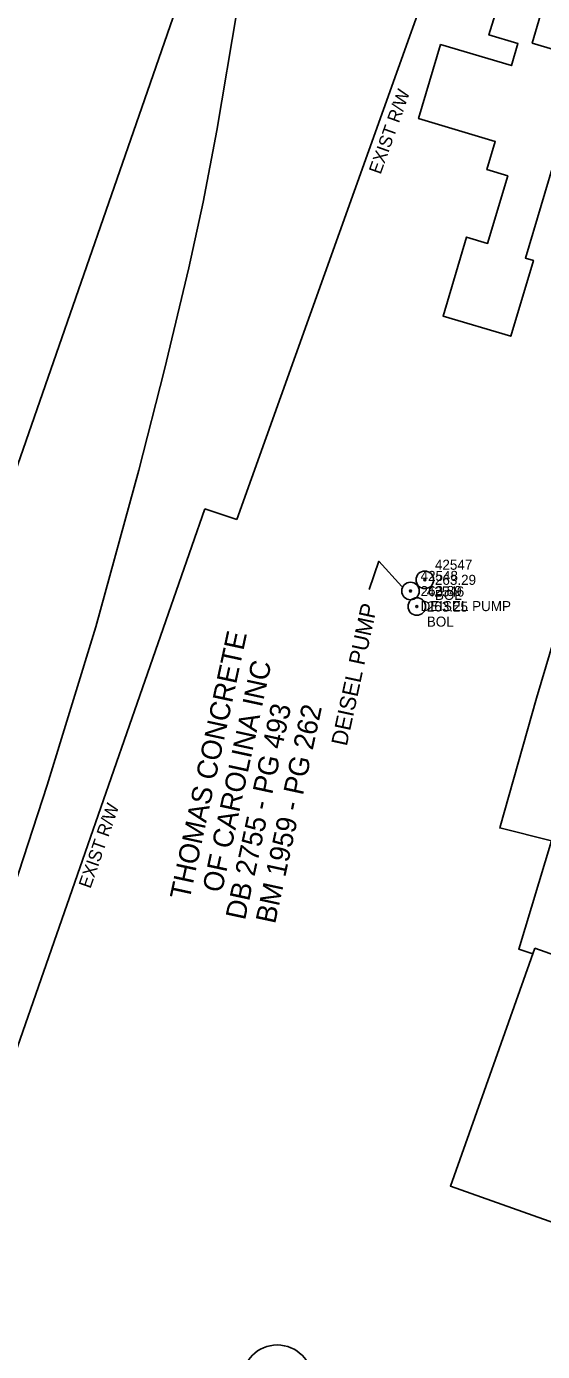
# Model space of a CAD drawing. Extents: x 2100323 to 2109811, y 740376 to 749755.
# Drawn here: x 2105886.9 to 2106015.2, y 744480.9 to 744810.5 of the extents above; entities that cross this region are included whole.
import ezdxf

# ---------------------------------------------------------------- set-up
doc = ezdxf.new("R2010")
doc.units = 0
for name, color, linetype in [('Exist Building', 7, 'Continuous'), ('Exist Other Culture Area Outline', 7, 'Continuous'), ('Exist Other Culture Sign CELL', 7, 'Continuous'), ('Exist Other Culture Sign Cogo Comment', 7, 'Continuous'), ('Exist Other Culture Sign Cogo Elevation', 7, 'Continuous'), ('Exist Other Culture Sign Cogo Number', 7, 'Continuous'), ('Exist Other Culture Sign Leader', 7, 'Continuous'), ('Exist Other Culture Sign Text', 7, 'Continuous'), ('Exist Property Deed Book Text', 7, 'Continuous'), ('Exist Property Owner Number CELL', 7, 'Continuous'), ('Exist Property Owner Text', 7, 'Continuous'), ('Exist Railroads Standard Gauge', 7, 'Continuous'), ('Exist Right of Way Line', 7, 'Continuous'), ('Exist Right of Way Line Text', 7, 'Continuous'), ('Exist Roads EOP Other', 7, 'Continuous')]:
    doc.layers.add(name, color=color, linetype=linetype)

msp = doc.modelspace()

# ---------------------------------------------------------------- linework, layer by layer
at = {"layer": 'Exist Building'}
msp.add_lwpolyline([(2106013.29, 744581.26), (2105992.3, 744522.07), (2106037.41, 744506.07), (2106058.4, 744565.26)], close=True, dxfattribs=at)
at = {"layer": 'Exist Other Culture Area Outline'}
for points in [[(2106018.76, 744779.11), (2106010.96, 744752.91), (2106012.94, 744752.32), (2106007.32, 744733.45), (2105990.46, 744738.47), (2105996.31, 744758.13), (2106001.56, 744756.56), (2106006.56, 744773.35), (2106001.36, 744774.89), (2106003.45, 744781.92), (2105984.37, 744787.61), (2105989.85, 744806), (2106007.45, 744800.76), (2106009.1, 744806.27), (2106001.87, 744808.42), (2106007.21, 744825.82)], [(2106017.47, 744822.74), (2106012.65, 744806.36), (2106020.75, 744803.95)]]:
    msp.add_lwpolyline(points, dxfattribs=at)
at = {"layer": 'Exist Other Culture Sign CELL'}
for centre, radius in [((2105982.38, 744670.08), 2.18), ((2105985.95, 744672.86), 2.18), ((2105985.95, 744672.86), 0.24), ((2105982.38, 744670.08), 0.24), ((2105983.94, 744666.21), 2.18), ((2105983.94, 744666.21), 0.24)]:
    msp.add_circle(centre, radius, dxfattribs=at)
at = {"layer": 'Exist Other Culture Sign Leader'}
msp.add_lwpolyline([(2105980.23, 744671.23), (2105974.51, 744677.48), (2105972.08, 744670.45)], dxfattribs=at)
at = {"layer": 'Exist Property Owner Number CELL'}
msp.add_circle((2105949.25, 744473.78), 8.75, dxfattribs=at)
at = {"layer": 'Exist Railroads Standard Gauge'}
for points in [[(2105682.1, 744119.57), (2105723.01, 744235.95), (2105763.84, 744353.89), (2105810.01, 744486.04), (2105885.42, 744703.42), (2105915.6, 744790.38), (2105940.21, 744861.39)], [(2105946.76, 744859.01), (2105945.05, 744848.33), (2105942.35, 744832.24), (2105939.25, 744814.67), (2105934.25, 744784.65), (2105930.83, 744766.81), (2105927.3, 744750.46), (2105921.24, 744725.19), (2105914.87, 744700.16), (2105904.19, 744661.13), (2105892.04, 744621.8), (2105882.64, 744592.74), (2105872.41, 744563.07), (2105849.39, 744495.52), (2105837.16, 744460.21)]]:
    msp.add_lwpolyline(points, dxfattribs=at)
at = {"layer": 'Exist Right of Way Line'}
for p, q in [((2105772.8, 744235.58), (2105931.26, 744690.55)), ((2105931.26, 744690.55), (2105939.21, 744687.85))]:
    msp.add_line(p, q, dxfattribs=at)
msp.add_lwpolyline([(2106046.25, 744990.95), (2106026.29, 744931.54), (2105939.21, 744687.85)], dxfattribs=at)
at = {"layer": 'Exist Roads EOP Other'}
msp.add_lwpolyline([(2106051.11, 744702.59), (2106032.35, 744684.38), (2106029.78, 744675.61), (2106025.08, 744677.07), (2106021.07, 744663.56), (2106019.27, 744662.1), (2106013.72, 744643.4), (2106004.55, 744611.14), (2106017.43, 744607.9), (2106009.28, 744581.02), (2106012.78, 744579.84)], dxfattribs=at)

# ---------------------------------------------------------------- texts
at = {"layer": 'Exist Other Culture Sign Cogo Comment'}
for s, p in [('BOL', (2105988.45, 744667.86)), ('DEISEL PUMP', (2105984.88, 744665.08)), ('BOL', (2105986.44, 744661.21))]:
    msp.add_text(s, height=2.5, dxfattribs=at).set_placement(p)
at = {"layer": 'Exist Other Culture Sign Cogo Elevation'}
for s, p in [('263.29', (2105988.45, 744671.61)), ('263.89', (2105984.88, 744668.83)), ('263.25', (2105986.44, 744664.96))]:
    msp.add_text(s, height=2.5, dxfattribs=at).set_placement(p)
at = {"layer": 'Exist Other Culture Sign Cogo Number'}
for s, p in [('42547', (2105988.45, 744675.36)), ('42548', (2105984.88, 744672.58)), ('42546', (2105986.44, 744668.71))]:
    msp.add_text(s, height=2.5, dxfattribs=at).set_placement(p)
at = {"layer": 'Exist Other Culture Sign Text'}
msp.add_text('DEISEL PUMP', height=4, rotation=77.8136, dxfattribs=at).set_placement((2105966.53, 744631.34))
at = {"layer": 'Exist Property Deed Book Text'}
for s, p in [('DB 2755 - PG 493', (2105941.23, 744588.03)), ('BM 1959 - PG 262', (2105948.71, 744587.1))]:
    msp.add_text(s, height=5, rotation=77.8136, dxfattribs=at).set_placement(p)
at = {"layer": 'Exist Property Owner Text'}
for s, p in [('THOMAS CONCRETE', (2105927.41, 744593.02)), ('OF CAROLINA INC', (2105935.47, 744594.84))]:
    msp.add_text(s, height=5, rotation=77.8136, dxfattribs=at).set_placement(p)
at = {"layer": 'Exist Right of Way Line Text'}
for rotation, p in [(70.3363, (2105974.93, 744773.55)), (70.7975, (2105902.8, 744595.9))]:
    msp.add_text('EXIST R/W', height=3.2, rotation=rotation, dxfattribs=at).set_placement(p)

doc.saveas('drawing.dxf')
